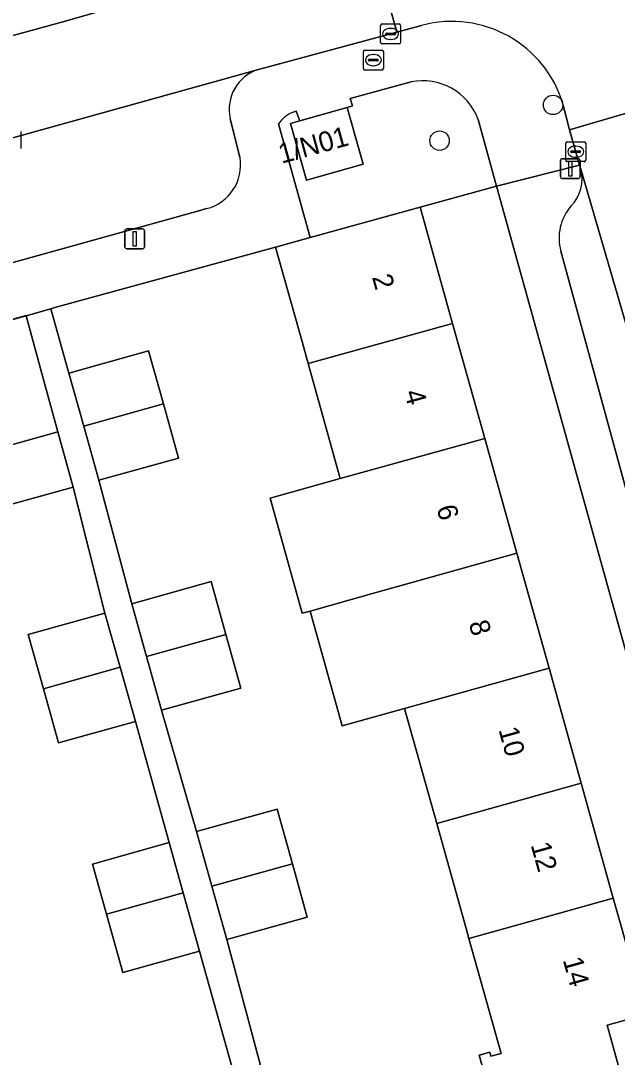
# Model space of a CAD drawing. Extents: x 159053 to 160042, y 380449 to 381423.
# Drawn here: x 159241.1 to 159271.1, y 380993.5 to 381045.6 of the extents above; entities that cross this region are included whole.
import ezdxf

# ---------------------------------------------------------------- set-up
doc = ezdxf.new("R2010")
doc.units = 0
for name, color, linetype in [('IMGEO_Boom', 7, 'Continuous'), ('IMGEO_Brandkraan', 7, 'Continuous'), ('IMGEO_Erf', 7, 'Continuous'), ('IMGEO_Groenvoorziening', 7, 'Continuous'), ('IMGEO_Kolk', 7, 'Continuous'), ('IMGEO_Lichtmast', 7, 'Continuous'), ('IMGEO_Muur', 7, 'Continuous'), ('IMGEO_Pand', 7, 'Continuous'), ('IMGEO_Pand_nummerreeks', 7, 'Continuous'), ('IMGEO_Parkeervlak_open', 7, 'Continuous'), ('IMGEO_Rijbaan_lokaal_open', 7, 'Continuous'), ('IMGEO_Voetpad_open', 7, 'Continuous')]:
    doc.layers.add(name, color=color, linetype=linetype)

msp = doc.modelspace()

# ---------------------------------------------------------------- linework, layer by layer
at = {"layer": 'IMGEO_Boom'}
for centre in [(159267.873, 381041.396), (159262.173, 381039.601)]:
    msp.add_circle(centre, 0.489, dxfattribs=at)
at = {"layer": 'IMGEO_Brandkraan'}
for p, q in [((159258.349, 381043.223), (159258.349, 381044.075)), ((159258.424, 381044.149), (159259.276, 381044.149)), ((159258.651, 381043.692), (159259.049, 381043.692)), ((159258.837, 381043.929), (159258.862, 381043.929)), ((159259.35, 381044.075), (159259.35, 381043.223)), ((159258.608, 381043.643), (159258.608, 381043.655)), ((159259.046, 381043.606), (159258.648, 381043.606)), ((159258.86, 381043.369), (159258.835, 381043.369)), ((159259.092, 381043.655), (159259.092, 381043.643)), ((159259.276, 381043.149), (159258.424, 381043.149))]:
    msp.add_line(p, q, dxfattribs=at)
for points in [[(159258.349, 381043.223), (159258.349, 381044.075)], [(159258.424, 381044.149), (159259.276, 381044.149)], [(159259.35, 381044.075), (159259.35, 381043.223)], [(159259.276, 381043.149), (159258.424, 381043.149)]]:
    msp.add_lwpolyline(points, dxfattribs=at)
for centre, radius, start, end in [((159258.426, 381044.073), 0.0765, 91.552, 178.448), ((159258.426, 381044.073), 0.0765, 91.552, 178.448), ((159258.648, 381043.652), 0.0403, 85.8775, 175.7526), ((159259.053, 381043.654), 0.0386, 1.7309, 96.639), ((159259.274, 381044.073), 0.0765, 1.552, 88.448), ((159259.274, 381044.073), 0.0765, 1.552, 88.448), ((159258.426, 381043.225), 0.0765, 181.552, 268.448), ((159258.426, 381043.225), 0.0765, 181.552, 268.448), ((159258.645, 381043.642), 0.0366, 178.938, 274.7102), ((159259.049, 381043.649), 0.043, 264.8664, 352.4533), ((159259.274, 381043.225), 0.0765, 271.552, 358.448), ((159259.274, 381043.225), 0.0765, 271.552, 358.448)]:
    msp.add_arc(centre, radius, start, end, dxfattribs=at)
for centre, major_axis, ratio, start_param, end_param in [((159258.836, 381043.649), (-0.387, 0.002), 0.722429, 4.712389, 7.853982), ((159258.861, 381043.649), (-0.39, 0.002), 0.717154, 1.570796, 4.712389)]:
    msp.add_ellipse(centre, major_axis=major_axis, ratio=ratio, start_param=start_param, end_param=end_param, dxfattribs=at)
at = {"layer": 'IMGEO_Erf'}
msp.add_lwpolyline([(159265.037, 381037.32), (159261.199, 381036.259), (159262.83, 381030.417), (159264.443, 381024.638), (159266.056, 381018.859), (159267.669, 381013.08), (159269.282, 381007.301), (159270.895, 381001.522), (159271.32, 381000), (159272.526, 380995.68), (159270.582, 380995.139), (159271.406, 380992.175), (159272.231, 380989.208), (159274.162, 380989.745), (159275.799, 380983.86), (159277.407, 380978.079), (159279.015, 380972.299), (159280.624, 380966.518), (159282.232, 380960.737), (159283.84, 380954.957), (159285.477, 380949.072), (159289.244, 380950.092), (159275.394, 381000)], close=True, dxfattribs=at)
for points in [[(159265.058, 380990.409), (159264.16, 380993.64), (159264.697, 380993.789), (159264.755, 380993.583), (159265.261, 380993.723), (159263.647, 380999.499), (159263.507, 381000), (159262.032, 381005.277), (159260.418, 381011.056), (159257.281, 381010.18), (159255.668, 381015.959), (159255.276, 381015.849), (159253.663, 381021.629), (159257.188, 381022.613), (159255.574, 381028.392), (159255.282, 381029.436), (159253.935, 381034.251), (159242.854, 381031.209), (159242.66, 381031.154), (159243.565, 381027.909), (159247.566, 381029.029), (159248.311, 381026.366), (159249.072, 381023.648), (159245.071, 381022.529), (159246.717, 381016.325), (159250.701, 381017.437), (159251.442, 381014.779), (159252.196, 381012.08), (159248.212, 381010.968), (159249.966, 381004.874), (159254.015, 381006.005), (159254.784, 381003.253), (159255.532, 381000.573), (159251.483, 380999.442), (159253.968, 380990.169)], [(159252.675, 380989.719), (159250.122, 380998.87), (159246.271, 380997.791), (159245.45, 381000.722), (159244.745, 381003.239), (159248.595, 381004.318), (159246.897, 381010.408), (159243.046, 381009.329), (159242.283, 381012.053), (159241.52, 381014.777), (159245.37, 381015.856), (159243.776, 381022.189), (159239.823, 381021.1)]]:
    msp.add_lwpolyline(points, dxfattribs=at)
at = {"layer": 'IMGEO_Groenvoorziening'}
for points in [[(159260.74, 381042.554), (159257.69, 381041.727), (159257.799, 381041.35), (159257.526, 381041.265), (159258.334, 381038.426), (159255.493, 381037.617), (159255.057, 381039.152), (159254.685, 381040.457), (159255.152, 381040.59), (159254.969, 381041.084), (159254.823, 381041.031)], [(159254.086, 381040.439), (159255.671, 381034.728), (159261.199, 381036.259), (159265.037, 381037.32), (159264.11, 381040.67)]]:
    msp.add_lwpolyline(points, dxfattribs=at)
for centre, radius, start, end in [((159261.319, 381039.633), 2.978, 20.3803, 101.205), ((159255.368, 381039.598), 1.533, 110.8167, 146.7301)]:
    msp.add_arc(centre, radius, start, end, dxfattribs=at)
at = {"layer": 'IMGEO_Kolk'}
for p, q in [((159259.213, 381044.54), (159259.213, 381045.392)), ((159259.288, 381045.466), (159260.14, 381045.466)), ((159259.701, 381045.246), (159259.726, 381045.246)), ((159260.214, 381045.392), (159260.214, 381044.54)), ((159259.472, 381044.96), (159259.472, 381044.972)), ((159259.91, 381044.923), (159259.512, 381044.923)), ((159259.515, 381045.009), (159259.913, 381045.009)), ((159259.956, 381044.972), (159259.956, 381044.96)), ((159260.14, 381044.466), (159259.288, 381044.466)), ((159259.724, 381044.686), (159259.699, 381044.686)), ((159241.143, 381040.063), (159241.143, 381039.211)), ((159268.584, 381039.545), (159269.436, 381039.545)), ((159268.509, 381038.619), (159268.509, 381039.471)), ((159268.768, 381039.039), (159268.768, 381039.051)), ((159269.206, 381039.002), (159268.808, 381039.002)), ((159268.811, 381039.088), (159269.209, 381039.088)), ((159268.997, 381039.325), (159269.022, 381039.325)), ((159269.252, 381039.051), (159269.252, 381039.039)), ((159269.51, 381039.471), (159269.51, 381038.619)), ((159269.436, 381038.545), (159268.584, 381038.545)), ((159269.02, 381038.765), (159268.995, 381038.765))]:
    msp.add_line(p, q, dxfattribs=at)
for points in [[(159259.213, 381044.54), (159259.213, 381045.392)], [(159259.288, 381045.466), (159260.14, 381045.466)], [(159260.214, 381045.392), (159260.214, 381044.54)], [(159260.14, 381044.466), (159259.288, 381044.466)], [(159241.143, 381040.063), (159241.143, 381039.211)], [(159268.584, 381039.545), (159269.436, 381039.545)], [(159268.509, 381038.619), (159268.509, 381039.471)], [(159269.51, 381039.471), (159269.51, 381038.619)], [(159269.436, 381038.545), (159268.584, 381038.545)]]:
    msp.add_lwpolyline(points, dxfattribs=at)
for centre, radius, start, end in [((159259.29, 381045.39), 0.0765, 91.552, 178.448), ((159259.29, 381045.39), 0.0765, 91.552, 178.448), ((159260.138, 381045.39), 0.0765, 1.552, 88.448), ((159260.138, 381045.39), 0.0765, 1.552, 88.448), ((159259.512, 381044.969), 0.0403, 85.8775, 175.7526), ((159259.509, 381044.959), 0.0366, 178.938, 274.7102), ((159259.913, 381044.966), 0.043, 264.8664, 352.4533), ((159259.917, 381044.971), 0.0386, 1.7309, 96.639), ((159259.29, 381044.542), 0.0765, 181.552, 268.448), ((159259.29, 381044.542), 0.0765, 181.552, 268.448), ((159260.138, 381044.542), 0.0765, 271.552, 358.448), ((159260.138, 381044.542), 0.0765, 271.552, 358.448), ((159268.586, 381039.469), 0.0765, 91.552, 178.448), ((159268.586, 381039.469), 0.0765, 91.552, 178.448), ((159269.434, 381039.469), 0.0765, 1.552, 88.448), ((159269.434, 381039.469), 0.0765, 1.552, 88.448), ((159268.808, 381039.048), 0.0403, 85.8775, 175.7526), ((159268.805, 381039.038), 0.0366, 178.938, 274.7102), ((159269.209, 381039.045), 0.043, 264.8664, 352.4533), ((159269.213, 381039.05), 0.0386, 1.7309, 96.639), ((159268.586, 381038.621), 0.0765, 181.552, 268.448), ((159268.586, 381038.621), 0.0765, 181.552, 268.448), ((159269.434, 381038.621), 0.0765, 271.552, 358.448), ((159269.434, 381038.621), 0.0765, 271.552, 358.448)]:
    msp.add_arc(centre, radius, start, end, dxfattribs=at)
for centre, major_axis, ratio, start_param, end_param in [((159259.7, 381044.966), (-0.387, 0.002), 0.722429, 4.712389, 7.853982), ((159259.725, 381044.966), (-0.39, 0.002), 0.717154, 1.570796, 4.712389), ((159268.996, 381039.045), (-0.387, 0.002), 0.722429, 4.712389, 7.853982), ((159269.021, 381039.045), (-0.39, 0.002), 0.717154, 1.570796, 4.712389)]:
    msp.add_ellipse(centre, major_axis=major_axis, ratio=ratio, start_param=start_param, end_param=end_param, dxfattribs=at)
at = {"layer": 'IMGEO_Lichtmast'}
for p, q in [((159268.24, 381037.795), (159268.24, 381038.595)), ((159268.24, 381038.595), (159268.24, 381037.795)), ((159268.34, 381038.695), (159269.13, 381038.695)), ((159269.13, 381038.695), (159268.34, 381038.695)), ((159269.23, 381038.595), (159269.23, 381037.795)), ((159269.23, 381037.795), (159269.23, 381038.595)), ((159269.13, 381037.695), (159268.34, 381037.695)), ((159268.34, 381037.695), (159269.13, 381037.695)), ((159246.37, 381034.265), (159246.37, 381035.065)), ((159246.37, 381035.065), (159246.37, 381034.265)), ((159246.47, 381035.165), (159247.26, 381035.165)), ((159247.26, 381035.165), (159246.47, 381035.165)), ((159247.36, 381035.065), (159247.36, 381034.265)), ((159247.36, 381034.265), (159247.36, 381035.065)), ((159247.26, 381034.165), (159246.47, 381034.165)), ((159246.47, 381034.165), (159247.26, 381034.165))]:
    msp.add_line(p, q, dxfattribs=at)
for points in [[(159268.66, 381038.57), (159268.81, 381038.57), (159268.81, 381037.82), (159268.66, 381037.82), (159268.66, 381038.57)], [(159246.79, 381035.04), (159246.94, 381035.04), (159246.94, 381034.29), (159246.79, 381034.29), (159246.79, 381035.04)]]:
    msp.add_lwpolyline(points, dxfattribs=at)
for centre, start, end in [((159268.34, 381038.595), 90, 180), ((159268.34, 381038.595), 90, 180), ((159269.13, 381038.595), 0, 90), ((159269.13, 381038.595), 360, 90), ((159268.34, 381037.795), 180, 270), ((159268.34, 381037.795), 180, 270), ((159269.13, 381037.795), 270, 0), ((159269.13, 381037.795), 270, 0), ((159246.47, 381035.065), 90, 180), ((159246.47, 381035.065), 90, 180), ((159247.26, 381035.065), 0, 90), ((159247.26, 381035.065), 360, 90), ((159246.47, 381034.265), 180, 270), ((159246.47, 381034.265), 180, 270), ((159247.26, 381034.265), 270, 0), ((159247.26, 381034.265), 270, 0)]:
    msp.add_arc(centre, 0.1, start, end, dxfattribs=at)
at = {"layer": 'IMGEO_Muur'}
for points in [[(159253.935, 381034.251), (159242.854, 381031.209)], [(159241.42, 381030.807), (159230.347, 381027.751)]]:
    msp.add_lwpolyline(points, dxfattribs=at)
at = {"layer": 'IMGEO_Pand'}
for points in [[(159257.526, 381041.265), (159255.152, 381040.59), (159254.685, 381040.457), (159255.057, 381039.152), (159255.493, 381037.617), (159258.334, 381038.426)], [(159261.199, 381036.259), (159255.671, 381034.728), (159253.935, 381034.251), (159255.282, 381029.436), (159255.574, 381028.392), (159262.83, 381030.417)], [(159242.307, 381027.521), (159241.411, 381030.804), (159237.456, 381029.713), (159238.354, 381026.432), (159239.062, 381023.864), (159243.011, 381024.965)], [(159257.188, 381022.613), (159264.443, 381024.638), (159262.83, 381030.417), (159255.574, 381028.392)], [(159243.565, 381027.909), (159244.31, 381025.246), (159248.311, 381026.366), (159247.566, 381029.029)], [(159248.311, 381026.366), (159244.31, 381025.246), (159245.071, 381022.529), (159249.072, 381023.648)], [(159239.062, 381023.864), (159239.823, 381021.1), (159243.776, 381022.189), (159243.011, 381024.965)], [(159264.443, 381024.638), (159257.188, 381022.613), (159253.663, 381021.629), (159255.276, 381015.849), (159255.668, 381015.959), (159258.803, 381016.834), (159266.056, 381018.859)], [(159266.056, 381018.859), (159258.803, 381016.834), (159255.668, 381015.959), (159257.281, 381010.18), (159260.418, 381011.056), (159267.669, 381013.08)], [(159246.717, 381016.325), (159247.459, 381013.667), (159251.442, 381014.779), (159250.701, 381017.437)], [(159246.134, 381013.132), (159245.37, 381015.856), (159241.52, 381014.777), (159242.283, 381012.053)], [(159251.442, 381014.779), (159247.459, 381013.667), (159248.212, 381010.968), (159252.196, 381012.08)], [(159246.134, 381013.132), (159242.283, 381012.053), (159243.046, 381009.329), (159246.897, 381010.408)], [(159267.669, 381013.08), (159260.418, 381011.056), (159262.032, 381005.277), (159269.282, 381007.301)], [(159270.895, 381001.522), (159269.282, 381007.301), (159262.032, 381005.277), (159263.507, 381000), (159263.647, 380999.499), (159265.443, 381000)], [(159249.966, 381004.874), (159250.734, 381002.123), (159254.784, 381003.253), (159254.015, 381006.005)], [(159249.304, 381001.787), (159248.595, 381004.318), (159244.745, 381003.239), (159245.45, 381000.722)], [(159254.784, 381003.253), (159250.734, 381002.123), (159251.483, 380999.442), (159255.532, 381000.573)], [(159249.304, 381001.787), (159245.45, 381000.722), (159246.271, 380997.791), (159250.122, 380998.87)], [(159270.895, 381001.522), (159265.443, 381000), (159263.647, 380999.499), (159265.261, 380993.723), (159264.755, 380993.583), (159264.697, 380993.789), (159264.16, 380993.64), (159265.058, 380990.409), (159271.406, 380992.175), (159270.582, 380995.139), (159272.526, 380995.68), (159271.32, 381000)]]:
    msp.add_lwpolyline(points, close=True, dxfattribs=at)
at = {"layer": 'IMGEO_Parkeervlak_open'}
for points in [[(159253.075, 381043.179), (159226.82, 381035.879)], [(159252.152, 381038.749), (159251.664, 381040.716)], [(159279.948, 381000.36), (159277.298, 381009.854), (159276.555, 381012.513), (159272.365, 381027.525), (159269.262, 381038.169)], [(159237.983, 381037.319), (159239.166, 381033.049), (159250.077, 381036.073), (159250.477, 381036.184)], [(159268.264, 381034.054), (159276.691, 381003.185)]]:
    msp.add_lwpolyline(points, dxfattribs=at)
for centre, radius, start, end in [((159253.703, 381041.184), 2.092, 107.4697, 192.9153), ((159249.92, 381038.377), 2.263, 284.2596, 9.4496), ((159267.392, 381037.666), 1.936, 316.0398, 15.0571), ((159270.574, 381034.716), 2.403, 138.0734, 196.0038)]:
    msp.add_arc(centre, radius, start, end, dxfattribs=at)
at = {"layer": 'IMGEO_Rijbaan_lokaal_open'}
for points in [[(159277.099, 381049.719), (159278.415, 381050.096), (159277.07, 381054.906), (159265.762, 381051.78), (159260.708, 381050.396), (159258.705, 381049.826), (159260.032, 381045.054), (159261.269, 381045.393)], [(159268.387, 381041.387), (159268.697, 381040.137), (159273.493, 381041.555), (159273.183, 381042.681)]]:
    msp.add_lwpolyline(points, dxfattribs=at)
for points in [[(159253.075, 381043.179), (159260.032, 381045.054), (159258.705, 381049.826), (159257.5, 381049.523), (159245.786, 381046.295), (159243.132, 381045.545), (159231.38, 381042.318), (159218.038, 381038.661), (159219.343, 381033.814), (159226.82, 381035.879)], [(159274.521, 381037.826), (159273.493, 381041.555), (159268.697, 381040.137), (159269.204, 381038.366), (159269.262, 381038.169), (159272.365, 381027.525), (159276.555, 381012.513), (159281.141, 381013.801)]]:
    msp.add_lwpolyline(points, close=True, dxfattribs=at)
msp.add_arc((159262.789, 381039.768), 5.827, 16.1351, 105.1234, dxfattribs=at)
at = {"layer": 'IMGEO_Voetpad_open'}
for points in [[(159241.115, 381048.202), (159231.497, 381045.582), (159219.181, 381042.178), (159217.255, 381041.634), (159209.246, 381039.426), (159202.002, 381037.505), (159198.657, 381036.473), (159196.336, 381035.838), (159188.954, 381033.819), (159179.267, 381031.127), (159179.186, 381031.105), (159179.251, 381030.872), (159180.003, 381028.177), (159188.815, 381030.559), (159197.426, 381032.94), (159197.685, 381033.024), (159202.593, 381034.349), (159210.139, 381036.437), (159218.038, 381038.661), (159231.38, 381042.318), (159243.132, 381045.545), (159245.786, 381046.295)], [(159261.269, 381045.393), (159260.032, 381045.054), (159253.075, 381043.179)], [(159255.152, 381040.59), (159257.526, 381041.265), (159257.799, 381041.35), (159257.69, 381041.727), (159260.74, 381042.554)], [(159254.823, 381041.031), (159254.969, 381041.084), (159255.152, 381040.59)], [(159264.11, 381040.67), (159265.037, 381037.32), (159269.204, 381038.366), (159268.697, 381040.137), (159268.387, 381041.387)], [(159251.664, 381040.716), (159252.152, 381038.749)], [(159227.178, 381032.069), (159228.569, 381027.26), (159230.347, 381027.751), (159237.456, 381029.713), (159241.411, 381030.804), (159242.66, 381031.154), (159242.854, 381031.209), (159253.935, 381034.251), (159255.671, 381034.728), (159254.086, 381040.439)], [(159269.262, 381038.169), (159269.204, 381038.366), (159265.037, 381037.32), (159275.394, 381000), (159289.244, 380950.092)], [(159250.477, 381036.184), (159250.077, 381036.073), (159239.166, 381033.049), (159237.983, 381037.319)], [(159276.691, 381003.185), (159268.264, 381034.054)], [(159253.968, 380990.169), (159251.483, 380999.442), (159250.734, 381002.123), (159249.966, 381004.874), (159248.212, 381010.968), (159247.459, 381013.667), (159246.717, 381016.325), (159245.071, 381022.529), (159244.31, 381025.246), (159243.565, 381027.909), (159242.66, 381031.154), (159241.411, 381030.804), (159242.307, 381027.521), (159243.011, 381024.965), (159243.776, 381022.189), (159245.37, 381015.856), (159246.134, 381013.132), (159246.897, 381010.408), (159248.595, 381004.318), (159249.304, 381001.787), (159250.122, 380998.87), (159252.675, 380989.719)]]:
    msp.add_lwpolyline(points, dxfattribs=at)
for centre, radius, start, end in [((159262.789, 381039.768), 5.827, 16.1351, 105.1234), ((159253.703, 381041.184), 2.092, 107.4697, 192.9153), ((159261.319, 381039.633), 2.978, 20.3803, 101.205), ((159255.368, 381039.598), 1.533, 110.8167, 146.7301), ((159249.92, 381038.377), 2.263, 284.2596, 9.4496), ((159267.392, 381037.666), 1.936, 316.0398, 15.0571), ((159270.574, 381034.716), 2.403, 138.0734, 196.0038)]:
    msp.add_arc(centre, radius, start, end, dxfattribs=at)

# ---------------------------------------------------------------- texts
at = {"layer": 'IMGEO_Pand_nummerreeks'}
for s, rotation, p in [('1/N01', 15.3381, (159254.239, 381038.438)), ('2', 285.5957, (159258.775, 381032.746)), ('4', 285.5962, (159260.393, 381026.947)), ('6', 285.5957, (159262.011, 381021.15)), ('8', 285.5957, (159263.63, 381015.349)), ('10', 285.5962, (159265.124, 381009.996)), ('12', 285.5962, (159266.741, 381004.205)), ('14', 285.5975, (159268.353, 380998.427))]:
    msp.add_text(s, height=1, rotation=rotation, dxfattribs=at).set_placement(p)

doc.saveas('drawing.dxf')
